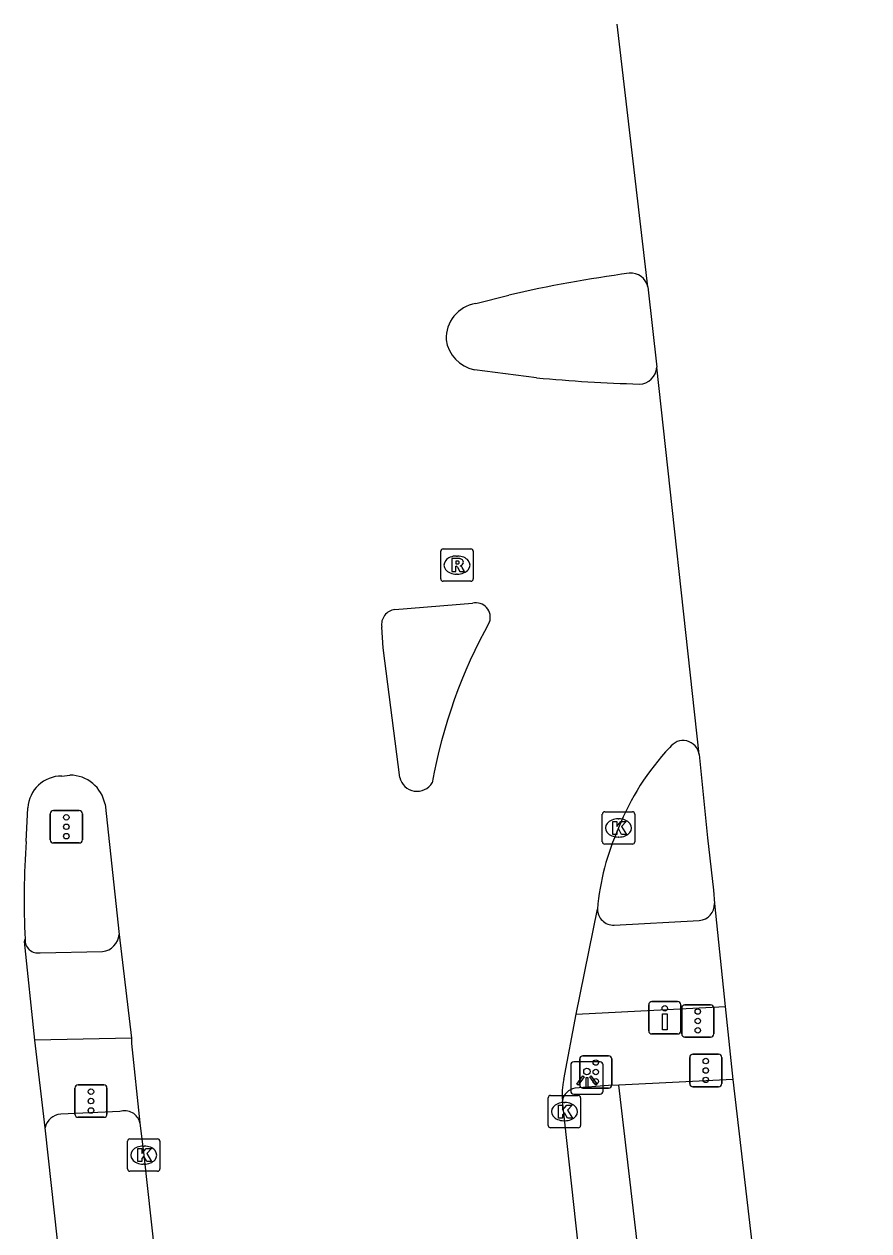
# Model space of a CAD drawing. Extents: x 160026 to 161302, y 384757 to 385701.
# Drawn here: x 161226.82 to 161252.86, y 385317.23 to 385354.45 of the extents above; entities that cross this region are included whole.
import ezdxf

# ---------------------------------------------------------------- set-up
doc = ezdxf.new("R2010")
doc.units = 0
for name, color, linetype in [('IMGEO_Drukknoppaal', 7, 'Continuous'), ('IMGEO_Fietspad_gesloten', 7, 'Continuous'), ('IMGEO_Kolk', 7, 'Continuous'), ('IMGEO_Lichtpunt', 7, 'Continuous'), ('IMGEO_OVBaan_gesloten', 7, 'Continuous'), ('IMGEO_Rijbaan_regionaal_gesloten', 7, 'Continuous'), ('IMGEO_Rioolput', 7, 'Continuous'), ('IMGEO_Verkeersregelinstallatiepaal', 7, 'Continuous'), ('IMGEO_Voetpad_gesloten', 7, 'Continuous'), ('IMGEO_Voetpad_open', 7, 'Continuous')]:
    doc.layers.add(name, color=color, linetype=linetype)

msp = doc.modelspace()

# ---------------------------------------------------------------- linework, layer by layer
at = {"layer": 'IMGEO_Drukknoppaal'}
for p, q in [((161246.076, 385323.406), (161246.076, 385324.206)), ((161246.076, 385324.206), (161246.076, 385323.406)), ((161246.176, 385324.306), (161246.966, 385324.306)), ((161246.966, 385324.306), (161246.176, 385324.306)), ((161247.066, 385324.206), (161247.066, 385323.406)), ((161247.066, 385323.406), (161247.066, 385324.206)), ((161246.966, 385323.306), (161246.176, 385323.306)), ((161246.176, 385323.306), (161246.966, 385323.306))]:
    msp.add_line(p, q, dxfattribs=at)
msp.add_lwpolyline([(161246.646, 385323.931), (161246.646, 385323.431), (161246.496, 385323.431), (161246.496, 385323.931), (161246.646, 385323.931)], dxfattribs=at)
msp.add_circle((161246.571, 385324.096), 0.085, dxfattribs=at)
for centre, start, end in [((161246.176, 385324.206), 90, 180), ((161246.176, 385324.206), 90, 180), ((161246.966, 385324.206), 0, 90), ((161246.966, 385324.206), 360, 90), ((161246.176, 385323.406), 180, 270), ((161246.176, 385323.406), 180, 270), ((161246.966, 385323.406), 270, 0), ((161246.966, 385323.406), 270, 0)]:
    msp.add_arc(centre, 0.1, start, end, dxfattribs=at)
at = {"layer": 'IMGEO_Fietspad_gesloten'}
for points in [[(161245.008, 385326.666), (161247.629, 385326.807)], [(161227.316, 385325.81), (161229.241, 385325.849)], [(161243.839, 385323.916), (161248.43, 385324.157)], [(161230.129, 385323.175), (161227.148, 385323.112)]]:
    msp.add_lwpolyline(points, dxfattribs=at)
for centre, radius, start, end in [((161247.603, 385327.308), 0.501, 272.9564, 2.7684), ((161244.99, 385327.164), 0.498, 180.7869, 272.0574), ((161227.245, 385326.199), 0.395, 175.3376, 280.3485), ((161229.171, 385326.424), 0.579, 276.9197, 354.6407)]:
    msp.add_arc(centre, radius, start, end, dxfattribs=at)
at = {"layer": 'IMGEO_Kolk'}
for p, q in [((161244.645, 385329.234), (161244.645, 385330.086)), ((161244.72, 385330.16), (161245.572, 385330.16)), ((161245.133, 385329.94), (161245.158, 385329.94)), ((161245.646, 385330.086), (161245.646, 385329.234)), ((161245.156, 385329.38), (161245.131, 385329.38)), ((161245.572, 385329.16), (161244.72, 385329.16)), ((161243.051, 385321.412), (161243.903, 385321.412)), ((161242.976, 385320.486), (161242.976, 385321.338)), ((161243.464, 385321.192), (161243.489, 385321.192)), ((161243.977, 385321.338), (161243.977, 385320.486)), ((161243.487, 385320.632), (161243.462, 385320.632)), ((161243.903, 385320.412), (161243.051, 385320.412)), ((161230.006, 385319.145), (161230.006, 385319.997)), ((161230.081, 385320.071), (161230.933, 385320.071)), ((161231.007, 385319.997), (161231.007, 385319.145)), ((161230.494, 385319.851), (161230.519, 385319.851)), ((161230.517, 385319.291), (161230.492, 385319.291)), ((161230.933, 385319.071), (161230.081, 385319.071))]:
    msp.add_line(p, q, dxfattribs=at)
for points in [[(161244.645, 385329.234), (161244.645, 385330.086)], [(161244.72, 385330.16), (161245.572, 385330.16)], [(161245.646, 385330.086), (161245.646, 385329.234)], [(161244.966, 385329.86), (161245.089, 385329.86), (161245.089, 385329.709), (161245.219, 385329.86), (161245.383, 385329.86), (161245.237, 385329.709), (161245.39, 385329.46), (161245.238, 385329.46), (161245.153, 385329.624), (161245.089, 385329.557), (161245.089, 385329.46), (161244.966, 385329.46), (161244.966, 385329.86)], [(161245.572, 385329.16), (161244.72, 385329.16)], [(161243.051, 385321.412), (161243.903, 385321.412)], [(161242.976, 385320.486), (161242.976, 385321.338)], [(161243.297, 385321.112), (161243.42, 385321.112), (161243.42, 385320.961), (161243.55, 385321.112), (161243.714, 385321.112), (161243.568, 385320.961), (161243.721, 385320.712), (161243.569, 385320.712), (161243.484, 385320.876), (161243.42, 385320.809), (161243.42, 385320.712), (161243.297, 385320.712), (161243.297, 385321.112)], [(161243.977, 385321.338), (161243.977, 385320.486)], [(161243.903, 385320.412), (161243.051, 385320.412)], [(161230.006, 385319.145), (161230.006, 385319.997)], [(161230.081, 385320.071), (161230.933, 385320.071)], [(161231.007, 385319.997), (161231.007, 385319.145)], [(161230.327, 385319.771), (161230.45, 385319.771), (161230.45, 385319.62), (161230.58, 385319.771), (161230.744, 385319.771), (161230.598, 385319.62), (161230.751, 385319.371), (161230.599, 385319.371), (161230.514, 385319.535), (161230.45, 385319.468), (161230.45, 385319.371), (161230.327, 385319.371), (161230.327, 385319.771)], [(161230.933, 385319.071), (161230.081, 385319.071)]]:
    msp.add_lwpolyline(points, dxfattribs=at)
for centre, start, end in [((161244.722, 385330.084), 91.552, 178.448), ((161244.722, 385330.084), 91.552, 178.448), ((161245.57, 385330.084), 1.552, 88.448), ((161245.57, 385330.084), 1.552, 88.448), ((161244.722, 385329.236), 181.552, 268.448), ((161244.722, 385329.236), 181.552, 268.448), ((161245.57, 385329.236), 271.552, 358.448), ((161245.57, 385329.236), 271.552, 358.448), ((161243.053, 385321.336), 91.552, 178.448), ((161243.053, 385321.336), 91.552, 178.448), ((161243.901, 385321.336), 1.552, 88.448), ((161243.901, 385321.336), 1.552, 88.448), ((161243.053, 385320.488), 181.552, 268.448), ((161243.053, 385320.488), 181.552, 268.448), ((161243.901, 385320.488), 271.552, 358.448), ((161243.901, 385320.488), 271.552, 358.448), ((161230.083, 385319.995), 91.552, 178.448), ((161230.083, 385319.995), 91.552, 178.448), ((161230.931, 385319.995), 1.552, 88.448), ((161230.931, 385319.995), 1.552, 88.448), ((161230.083, 385319.147), 181.552, 268.448), ((161230.083, 385319.147), 181.552, 268.448), ((161230.931, 385319.147), 271.552, 358.448), ((161230.931, 385319.147), 271.552, 358.448)]:
    msp.add_arc(centre, 0.0765, start, end, dxfattribs=at)
for centre, major_axis, ratio, start_param, end_param in [((161245.132, 385329.66), (-0.387, 0.002), 0.722429, 4.712389, 7.853982), ((161245.157, 385329.66), (-0.39, 0.002), 0.717154, 1.570796, 4.712389), ((161243.463, 385320.912), (-0.387, 0.002), 0.722429, 4.712389, 7.853982), ((161243.488, 385320.912), (-0.39, 0.002), 0.717154, 1.570796, 4.712389), ((161230.493, 385319.571), (-0.387, 0.002), 0.722429, 4.712389, 7.853982), ((161230.518, 385319.571), (-0.39, 0.002), 0.717154, 1.570796, 4.712389)]:
    msp.add_ellipse(centre, major_axis=major_axis, ratio=ratio, start_param=start_param, end_param=end_param, dxfattribs=at)
at = {"layer": 'IMGEO_Lichtpunt'}
for p, q in [((161243.672, 385322.353), (161243.672, 385321.546)), ((161243.672, 385322.353), (161243.672, 385321.546)), ((161244.574, 385322.448), (161243.766, 385322.448)), ((161244.574, 385322.448), (161243.766, 385322.448)), ((161244.668, 385321.546), (161244.668, 385322.353)), ((161244.668, 385321.546), (161244.668, 385322.353)), ((161243.766, 385321.452), (161244.574, 385321.452)), ((161243.766, 385321.452), (161244.574, 385321.452))]:
    msp.add_line(p, q, dxfattribs=at)
for points in [[(161244.046, 385322.017), (161244.085, 385321.989), (161243.897, 385321.727), (161243.859, 385321.754), (161244.046, 385322.017)], [(161244.148, 385321.969), (161244.195, 385321.969), (161244.195, 385321.647), (161244.148, 385321.647), (161244.148, 385321.969)], [(161244.258, 385321.989), (161244.296, 385322.016), (161244.483, 385321.754), (161244.444, 385321.726), (161244.258, 385321.989)]]:
    msp.add_lwpolyline(points, dxfattribs=at)
msp.add_circle((161244.171, 385322.151), 0.0994, dxfattribs=at)
for centre, start, end in [((161243.766, 385322.353), 90, 180), ((161243.766, 385322.353), 90, 180), ((161244.574, 385322.353), 0, 90), ((161244.574, 385322.353), 0, 90), ((161243.766, 385321.546), 180, 270), ((161243.766, 385321.546), 180, 270), ((161244.574, 385321.546), 270, 0), ((161244.574, 385321.546), 270, 360)]:
    msp.add_arc(centre, 0.0946, start, end, dxfattribs=at)
at = {"layer": 'IMGEO_OVBaan_gesloten'}
for points in [[(161246.047, 385346.354), (161245.105, 385354.451)], [(161246.047, 385346.354), (161246.321, 385343.868)], [(161247.631, 385331.93), (161246.321, 385343.868)], [(161247.631, 385331.93), (161247.887, 385329.352), (161248.073, 385327.746), (161248.104, 385327.332)], [(161248.104, 385327.332), (161248.43, 385324.157)], [(161248.43, 385324.157), (161248.671, 385321.907)], [(161248.671, 385321.907), (161250.87, 385303.016), (161252.862, 385286.075)]]:
    msp.add_lwpolyline(points, dxfattribs=at)
at = {"layer": 'IMGEO_Rijbaan_regionaal_gesloten'}
for points in [[(161240.741, 385345.832), (161241.766, 385346.093)], [(161242.62, 385343.545), (161240.7, 385343.788)], [(161238.25, 385336.401), (161240.648, 385336.593)], [(161238.401, 385331.219), (161237.893, 385335.219), (161237.843, 385335.857)], [(161227.983, 385331.262), (161228.229, 385331.29)], [(161229.314, 385330.39), (161229.748, 385326.37)], [(161226.88, 385329.247), (161226.939, 385330.277)], [(161243.839, 385323.916), (161244.492, 385327.157)], [(161227.148, 385323.112), (161226.832, 385326.16), (161226.851, 385326.231)], [(161229.748, 385326.37), (161230.129, 385323.175)], [(161243.458, 385321.899), (161243.839, 385323.916)], [(161227.468, 385320.416), (161227.148, 385323.112)], [(161230.129, 385323.175), (161230.128, 385323.015), (161230.392, 385320.568)], [(161248.352, 385271.193), (161247.665, 385280.408), (161247.469, 385282.649), (161247.022, 385287.635), (161245.541, 385301.821), (161244.54, 385310.995), (161243.413, 385321.249)], [(161238.938, 385215.876), (161238.868, 385216.807), (161238.298, 385221.793), (161235.127, 385250.651), (161230.876, 385289.323), (161227.468, 385320.416)], [(161230.392, 385320.568), (161230.507, 385319.571), (161232.64, 385300.223), (161234.79, 385280.82), (161237.084, 385259.879), (161237.649, 385254.698)]]:
    msp.add_lwpolyline(points, dxfattribs=at)
for centre, radius, start, end in [((161250.954, 385306.143), 40.993, 97.6823, 102.9519), ((161245.525, 385346.234), 0.536, 12.8869, 95.4159), ((161240.911, 385344.762), 1.083, 99.0399, 182.549), ((161240.932, 385344.879), 1.116, 188.5186, 257.9753), ((161245.77, 385343.901), 0.552, 271.7274, 356.5299), ((161247.271, 385393.259), 49.931, 264.6558, 268.2974), ((161238.315, 385335.928), 0.477, 97.8462, 188.549), ((161240.747, 385336.159), 0.445, 340.9074, 102.837), ((161255.254, 385328.216), 16.102, 151.0316, 169.8395), ((161247.135, 385331.855), 0.501, 8.6255, 145.4774), ((161252.214, 385326.907), 7.585, 136.3887, 158.7198), ((161227.973, 385330.226), 1.036, 89.4671, 177.2017), ((161228.229, 385330.186), 1.104, 10.6359, 90.0131), ((161238.936, 385331.342), 0.549, 192.9668, 328.5902), ((161252.283, 385326.458), 7.822, 155.8383, 174.8752), ((161252.989, 385327.488), 26.168, 176.1453, 182.7529), ((161245.203, 385321.452), 1.801, 165.6192, 186.4602)]:
    msp.add_arc(centre, radius, start, end, dxfattribs=at)
at = {"layer": 'IMGEO_Rioolput'}
for p, q in [((161239.664, 385337.342), (161239.664, 385338.194)), ((161239.739, 385338.268), (161240.591, 385338.268)), ((161240.665, 385338.194), (161240.665, 385337.342)), ((161240.152, 385338.048), (161240.177, 385338.048)), ((161240.175, 385337.488), (161240.15, 385337.488)), ((161240.591, 385337.268), (161239.739, 385337.268))]:
    msp.add_line(p, q, dxfattribs=at)
for points in [[(161239.664, 385337.342), (161239.664, 385338.194)], [(161239.739, 385338.268), (161240.591, 385338.268)], [(161240.665, 385338.194), (161240.665, 385337.342)], [(161240.253, 385337.966), (161240.001, 385337.968), (161240.001, 385337.568)], [(161240.001, 385337.568), (161240.125, 385337.568), (161240.125, 385337.73), (161240.136, 385337.73)], [(161240.179, 385337.887), (161240.125, 385337.887), (161240.125, 385337.806)], [(161240.125, 385337.806), (161240.177, 385337.806)], [(161240.183, 385337.701), (161240.254, 385337.568), (161240.394, 385337.568), (161240.329, 385337.694)], [(161240.591, 385337.268), (161239.739, 385337.268)]]:
    msp.add_lwpolyline(points, dxfattribs=at)
for centre, radius, start, end in [((161239.741, 385338.192), 0.0765, 91.552, 178.448), ((161239.741, 385338.192), 0.0765, 91.552, 178.448), ((161240.589, 385338.192), 0.0765, 1.552, 88.448), ((161240.589, 385338.192), 0.0765, 1.552, 88.448), ((161240.135, 385337.677), 0.0533, 26.0293, 88.6989), ((161240.161, 385337.995), 0.19, 274.7715, 282.9687), ((161240.185, 385337.791), 0.0964, 77.0061, 93.1865), ((161240.199, 385337.848), 0.0378, 276.6634, 79.6772), ((161240.252, 385337.856), 0.109, 350.3612, 89.416), ((161240.25, 385337.856), 0.112, 277.5842, 350.9817), ((161240.234, 385337.641), 0.108, 29.5134, 73.7905), ((161239.741, 385337.344), 0.0765, 181.552, 268.448), ((161239.741, 385337.344), 0.0765, 181.552, 268.448), ((161240.589, 385337.344), 0.0765, 271.552, 358.448), ((161240.589, 385337.344), 0.0765, 271.552, 358.448)]:
    msp.add_arc(centre, radius, start, end, dxfattribs=at)
for centre, major_axis, ratio, start_param, end_param in [((161240.151, 385337.768), (-0.387, 0.002), 0.722429, 4.712389, 7.853982), ((161240.176, 385337.768), (-0.39, 0.002), 0.717154, 1.570796, 4.712389)]:
    msp.add_ellipse(centre, major_axis=major_axis, ratio=ratio, start_param=start_param, end_param=end_param, dxfattribs=at)
at = {"layer": 'IMGEO_Verkeersregelinstallatiepaal'}
for p, q in [((161227.626, 385329.297), (161227.626, 385330.097)), ((161227.626, 385330.097), (161227.626, 385329.297)), ((161227.726, 385330.197), (161228.516, 385330.197)), ((161228.516, 385330.197), (161227.726, 385330.197)), ((161228.616, 385330.097), (161228.616, 385329.297)), ((161228.616, 385329.297), (161228.616, 385330.097)), ((161228.516, 385329.197), (161227.726, 385329.197)), ((161227.726, 385329.197), (161228.516, 385329.197)), ((161247.093, 385323.308), (161247.093, 385324.108)), ((161247.093, 385324.108), (161247.093, 385323.308)), ((161247.193, 385324.208), (161247.983, 385324.208)), ((161247.983, 385324.208), (161247.193, 385324.208)), ((161248.083, 385324.108), (161248.083, 385323.308)), ((161248.083, 385323.308), (161248.083, 385324.108)), ((161247.983, 385323.208), (161247.193, 385323.208)), ((161247.193, 385323.208), (161247.983, 385323.208)), ((161243.948, 385321.735), (161243.948, 385322.535)), ((161243.948, 385322.535), (161243.948, 385321.735)), ((161244.048, 385322.635), (161244.838, 385322.635)), ((161244.838, 385322.635), (161244.048, 385322.635)), ((161244.938, 385322.535), (161244.938, 385321.735)), ((161244.938, 385321.735), (161244.938, 385322.535)), ((161247.339, 385321.781), (161247.339, 385322.581)), ((161247.339, 385322.581), (161247.339, 385321.781)), ((161247.439, 385322.681), (161248.229, 385322.681)), ((161248.229, 385322.681), (161247.439, 385322.681)), ((161248.329, 385322.581), (161248.329, 385321.781)), ((161248.329, 385321.781), (161248.329, 385322.581)), ((161228.485, 385321.737), (161229.275, 385321.737)), ((161229.275, 385321.737), (161228.485, 385321.737)), ((161228.385, 385320.837), (161228.385, 385321.637)), ((161228.385, 385321.637), (161228.385, 385320.837)), ((161229.375, 385321.637), (161229.375, 385320.837)), ((161229.375, 385320.837), (161229.375, 385321.637)), ((161244.838, 385321.635), (161244.048, 385321.635)), ((161244.048, 385321.635), (161244.838, 385321.635)), ((161248.229, 385321.681), (161247.439, 385321.681)), ((161247.439, 385321.681), (161248.229, 385321.681)), ((161229.275, 385320.737), (161228.485, 385320.737)), ((161228.485, 385320.737), (161229.275, 385320.737))]:
    msp.add_line(p, q, dxfattribs=at)
for centre in [(161228.121, 385329.987), (161228.121, 385329.697), (161228.121, 385329.407), (161247.588, 385323.998), (161247.588, 385323.708), (161247.588, 385323.418), (161244.443, 385322.425), (161247.834, 385322.471), (161244.443, 385322.135), (161247.834, 385322.181), (161244.443, 385321.845), (161247.834, 385321.891), (161228.88, 385321.527), (161228.88, 385321.237), (161228.88, 385320.947)]:
    msp.add_circle(centre, 0.085, dxfattribs=at)
for centre, start, end in [((161227.726, 385330.097), 90, 180), ((161227.726, 385330.097), 90, 180), ((161228.516, 385330.097), 0, 90), ((161228.516, 385330.097), 360, 90), ((161227.726, 385329.297), 180, 270), ((161227.726, 385329.297), 180, 270), ((161228.516, 385329.297), 270, 0), ((161228.516, 385329.297), 270, 0), ((161247.193, 385324.108), 90, 180), ((161247.193, 385324.108), 90, 180), ((161247.983, 385324.108), 0, 90), ((161247.983, 385324.108), 360, 90), ((161247.193, 385323.308), 180, 270), ((161247.193, 385323.308), 180, 270), ((161247.983, 385323.308), 270, 0), ((161247.983, 385323.308), 270, 0), ((161244.048, 385322.535), 90, 180), ((161244.048, 385322.535), 90, 180), ((161244.838, 385322.535), 0, 90), ((161244.838, 385322.535), 360, 90), ((161247.439, 385322.581), 90, 180), ((161247.439, 385322.581), 90, 180), ((161248.229, 385322.581), 0, 90), ((161248.229, 385322.581), 360, 90), ((161228.485, 385321.637), 90, 180), ((161228.485, 385321.637), 90, 180), ((161229.275, 385321.637), 0, 90), ((161229.275, 385321.637), 360, 90), ((161244.048, 385321.735), 180, 270), ((161244.048, 385321.735), 180, 270), ((161244.838, 385321.735), 270, 0), ((161244.838, 385321.735), 270, 0), ((161247.439, 385321.781), 180, 270), ((161247.439, 385321.781), 180, 270), ((161248.229, 385321.781), 270, 0), ((161248.229, 385321.781), 270, 0), ((161228.485, 385320.837), 180, 270), ((161228.485, 385320.837), 180, 270), ((161229.275, 385320.837), 270, 0), ((161229.275, 385320.837), 270, 0)]:
    msp.add_arc(centre, 0.1, start, end, dxfattribs=at)
at = {"layer": 'IMGEO_Voetpad_gesloten'}
msp.add_lwpolyline([(161229.77, 385320.914), (161227.951, 385320.831)], dxfattribs=at)
for centre, radius, start, end in [((161227.98, 385320.308), 0.524, 93.2148, 168.1244), ((161229.92, 385320.451), 0.486, 13.8687, 107.9595)]:
    msp.add_arc(centre, radius, start, end, dxfattribs=at)
at = {"layer": 'IMGEO_Voetpad_open'}
for points in [[(161245.156, 385321.732), (161244.836, 385321.716), (161243.799, 385321.639)], [(161248.671, 385321.907), (161245.156, 385321.732)], [(161252.862, 385286.075), (161249.361, 385285.722), (161245.156, 385321.732)]]:
    msp.add_lwpolyline(points, dxfattribs=at)
msp.add_arc((161243.903, 385321.15), 0.5, 101.9844, 168.6063, dxfattribs=at)

doc.saveas('drawing.dxf')
